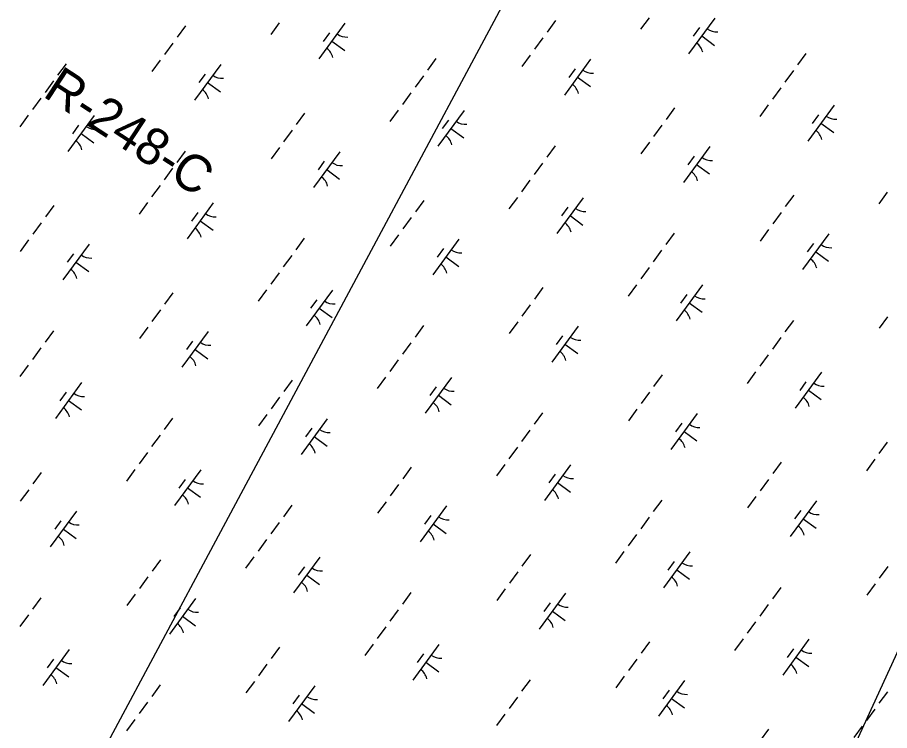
# Model space of a CAD drawing. Extents: x 3905714 to 3926767, y 183354 to 205755.
# Drawn here: x 3917054 to 3918037, y 190163 to 190967 of the extents above; entities that cross this region are included whole.
import ezdxf

# ---------------------------------------------------------------- set-up
doc = ezdxf.new("R2010")
doc.units = 0
for name, color, linetype in [('V-RIVR-RANG-IDEN', 7, 'Continuous'), ('V-UTIL-LINE', 7, 'Continuous'), ('V-WETL-SWMP', 7, 'Continuous')]:
    doc.layers.add(name, color=color, linetype=linetype)

msp = doc.modelspace()

# ---------------------------------------------------------------- linework, layer by layer
at = {"layer": 'V-UTIL-LINE'}
for points in [[(3922094.67, 198742.56), (3921080.02, 197477.61), (3915734.79, 187496.67)], [(3915141.88, 186857.82), (3915602.26, 187412.44), (3917208.62, 188427.22), (3918201.85, 190592.37), (3918499.52, 191341.67), (3918705.19, 192156.56), (3920335.23, 195367.27), (3921815.24, 198099.69), (3922187.19, 198661.56)]]:
    msp.add_lwpolyline(points, dxfattribs=at)
at = {"layer": 'V-WETL-SWMP'}
for p, q in [((3917349.03, 190960.6), (3917339.57, 190947.69)), ((3917423.21, 190960.27), (3917393.66, 190919.93)), ((3917660.29, 190963.13), (3917650.84, 190950.22)), ((3917765.7, 190966.42), (3917756.25, 190953.51)), ((3917839.89, 190966.09), (3917810.34, 190925.76)), ((3917243.62, 190957.3), (3917234.16, 190944.4)), ((3917405.76, 190949.5), (3917398.67, 190939.82)), ((3917822.43, 190955.33), (3917815.34, 190945.65)), ((3917408.44, 190940.1), (3917422.96, 190929.46)), ((3917646.11, 190943.77), (3917636.65, 190930.86)), ((3917825.11, 190945.93), (3917839.63, 190935.29)), ((3917229.43, 190937.94), (3917219.98, 190925.04)), ((3917525.76, 190920.37), (3917516.31, 190907.46)), ((3917631.92, 190924.41), (3917622.47, 190911.5)), ((3917699.93, 190919.58), (3917670.38, 190879.24)), ((3917942.44, 190926.2), (3917932.98, 190913.29)), ((3917109.09, 190914.55), (3917099.63, 190901.64)), ((3917215.25, 190918.58), (3917205.79, 190905.68)), ((3917283.26, 190913.75), (3917253.71, 190873.42)), ((3917265.81, 190902.99), (3917258.71, 190893.31)), ((3917511.58, 190901.01), (3917502.12, 190888.1)), ((3917682.48, 190908.81), (3917675.39, 190899.13)), ((3917928.25, 190906.84), (3917918.8, 190893.93)), ((3917094.9, 190895.19), (3917085.45, 190882.28)), ((3917268.48, 190893.59), (3917283, 190882.95)), ((3917685.16, 190899.41), (3917699.68, 190888.77)), ((3917497.39, 190881.65), (3917487.94, 190868.74)), ((3917914.07, 190887.48), (3917904.61, 190874.57)), ((3917080.72, 190875.83), (3917071.26, 190862.92)), ((3917483.21, 190862.29), (3917473.75, 190849.38)), ((3917557.39, 190861.96), (3917527.84, 190821.63)), ((3917794.47, 190864.82), (3917785.02, 190851.92)), ((3917899.88, 190868.12), (3917890.43, 190855.21)), ((3917974.07, 190867.79), (3917944.52, 190827.45)), ((3917066.54, 190856.47), (3917057.08, 190843.56)), ((3917140.72, 190856.14), (3917111.17, 190815.8)), ((3917377.8, 190859), (3917368.34, 190846.09)), ((3917539.94, 190851.2), (3917532.85, 190841.52)), ((3917956.61, 190857.02), (3917949.52, 190847.34)), ((3917123.27, 190845.37), (3917116.17, 190835.69)), ((3917542.62, 190841.8), (3917557.14, 190831.16)), ((3917780.29, 190845.46), (3917770.83, 190832.56)), ((3917959.29, 190847.62), (3917973.81, 190836.98)), ((3917125.94, 190835.97), (3917140.46, 190825.33)), ((3917363.61, 190839.64), (3917354.16, 190826.73)), ((3917659.94, 190822.06), (3917650.49, 190809.16)), ((3917766.1, 190826.1), (3917756.65, 190813.2)), ((3917834.11, 190821.27), (3917804.56, 190780.94)), ((3917243.27, 190816.24), (3917233.81, 190803.33)), ((3917349.43, 190820.28), (3917339.97, 190807.37)), ((3917417.44, 190815.45), (3917387.89, 190775.11)), ((3917399.99, 190804.68), (3917392.89, 190795)), ((3917645.76, 190802.7), (3917636.3, 190789.8)), ((3917816.66, 190810.51), (3917809.57, 190800.83)), ((3917229.08, 190796.88), (3917219.63, 190783.97)), ((3917402.66, 190795.28), (3917417.18, 190784.64)), ((3917819.34, 190801.11), (3917833.86, 190790.47)), ((3917631.57, 190783.34), (3917622.12, 190770.44)), ((3917214.9, 190777.52), (3917205.44, 190764.61)), ((3917617.39, 190763.98), (3917607.93, 190751.08)), ((3917691.57, 190763.66), (3917662.02, 190723.32)), ((3917928.65, 190766.52), (3917919.19, 190753.61)), ((3918034.06, 190769.81), (3918024.61, 190756.9)), ((3917095.3, 190754.87), (3917085.85, 190741.96)), ((3917200.72, 190758.16), (3917191.26, 190745.25)), ((3917274.9, 190757.83), (3917245.35, 190717.5)), ((3917511.98, 190760.69), (3917502.52, 190747.79)), ((3917674.12, 190752.89), (3917667.03, 190743.21)), ((3917257.45, 190747.06), (3917250.35, 190737.38)), ((3917676.8, 190743.49), (3917691.32, 190732.85)), ((3917914.47, 190747.16), (3917905.01, 190734.25)), ((3917081.12, 190735.51), (3917071.66, 190722.6)), ((3917260.12, 190737.66), (3917274.64, 190727.03)), ((3917497.79, 190741.33), (3917488.34, 190728.43)), ((3917794.12, 190723.76), (3917784.66, 190710.85)), ((3917900.28, 190727.8), (3917890.83, 190714.89)), ((3917968.29, 190722.97), (3917938.74, 190682.63)), ((3917066.94, 190716.15), (3917057.48, 190703.24)), ((3917377.45, 190717.93), (3917367.99, 190705.03)), ((3917483.61, 190721.97), (3917474.15, 190709.07)), ((3917551.62, 190717.14), (3917522.07, 190676.81)), ((3917134.94, 190711.32), (3917105.39, 190670.98)), ((3917534.16, 190706.37), (3917527.07, 190696.69)), ((3917779.94, 190704.4), (3917770.48, 190691.49)), ((3917950.84, 190712.2), (3917943.75, 190702.52)), ((3917117.49, 190700.55), (3917110.4, 190690.87)), ((3917363.26, 190698.57), (3917353.81, 190685.67)), ((3917536.84, 190696.97), (3917551.36, 190686.34)), ((3917953.52, 190702.8), (3917968.04, 190692.16)), ((3917120.17, 190691.15), (3917134.69, 190680.51)), ((3917765.75, 190685.04), (3917756.3, 190672.13)), ((3917349.08, 190679.21), (3917339.62, 190666.31)), ((3917751.57, 190665.68), (3917742.11, 190652.77)), ((3917825.75, 190665.35), (3917796.2, 190625.02)), ((3917229.48, 190656.56), (3917220.03, 190643.66)), ((3917334.9, 190659.85), (3917325.44, 190646.95)), ((3917409.08, 190659.53), (3917379.53, 190619.19)), ((3917646.16, 190662.39), (3917636.7, 190649.48)), ((3917808.3, 190654.58), (3917801.21, 190644.9)), ((3917391.63, 190648.76), (3917384.53, 190639.08)), ((3917810.98, 190645.18), (3917825.5, 190634.55)), ((3917215.3, 190637.2), (3917205.84, 190624.3)), ((3917394.3, 190639.36), (3917408.82, 190628.72)), ((3917631.97, 190643.03), (3917622.52, 190630.12)), ((3917928.3, 190625.45), (3917918.84, 190612.55)), ((3918034.46, 190629.49), (3918025.01, 190616.59)), ((3917201.12, 190617.84), (3917191.66, 190604.94)), ((3917511.63, 190619.63), (3917502.17, 190606.72)), ((3917617.79, 190623.67), (3917608.33, 190610.76)), ((3917685.8, 190618.84), (3917656.25, 190578.5)), ((3917094.95, 190613.8), (3917085.5, 190600.9)), ((3917269.12, 190613.01), (3917239.57, 190572.68)), ((3917668.34, 190608.07), (3917661.25, 190598.39)), ((3917914.12, 190606.09), (3917904.66, 190593.19)), ((3917251.67, 190602.24), (3917244.58, 190592.56)), ((3917497.44, 190600.27), (3917487.99, 190587.36)), ((3917671.02, 190598.67), (3917685.54, 190588.03)), ((3917080.77, 190594.44), (3917071.31, 190581.54)), ((3917254.35, 190592.84), (3917268.87, 190582.21)), ((3917899.93, 190586.73), (3917890.48, 190573.83)), ((3917483.26, 190580.91), (3917473.8, 190568)), ((3917066.59, 190575.08), (3917057.13, 190562.18)), ((3917885.75, 190567.37), (3917876.29, 190554.47)), ((3917959.93, 190567.04), (3917930.38, 190526.71)), ((3917363.66, 190558.26), (3917354.21, 190545.35)), ((3917469.07, 190561.55), (3917459.62, 190548.64)), ((3917543.26, 190561.22), (3917513.71, 190520.89)), ((3917780.34, 190564.08), (3917770.88, 190551.17)), ((3917942.48, 190556.28), (3917935.39, 190546.6)), ((3917126.58, 190555.39), (3917097.03, 190515.06)), ((3917525.81, 190550.45), (3917518.71, 190540.77)), ((3917945.16, 190546.88), (3917959.68, 190536.24)), ((3917109.13, 190544.63), (3917102.04, 190534.95)), ((3917349.48, 190538.9), (3917340.02, 190525.99)), ((3917528.48, 190541.05), (3917543, 190530.41)), ((3917766.15, 190544.72), (3917756.7, 190531.81)), ((3917111.81, 190535.23), (3917126.33, 190524.59)), ((3917335.29, 190519.54), (3917325.84, 190506.63)), ((3917645.81, 190521.32), (3917636.35, 190508.42)), ((3917751.97, 190525.36), (3917742.51, 190512.45)), ((3917819.98, 190520.53), (3917790.43, 190480.2)), ((3917229.13, 190515.5), (3917219.68, 190502.59)), ((3917403.3, 190514.7), (3917373.75, 190474.37)), ((3917802.52, 190509.76), (3917795.43, 190500.08)), ((3917385.85, 190503.94), (3917378.76, 190494.26)), ((3917631.62, 190501.96), (3917622.17, 190489.06)), ((3917805.2, 190500.36), (3917819.72, 190489.72)), ((3917214.95, 190496.14), (3917205.49, 190483.23)), ((3917388.53, 190494.54), (3917403.05, 190483.9)), ((3918034.11, 190488.43), (3918024.66, 190475.52)), ((3917617.44, 190482.6), (3917607.98, 190469.7)), ((3917200.76, 190476.78), (3917191.31, 190463.87)), ((3918019.93, 190469.07), (3918010.47, 190456.16)), ((3917497.84, 190459.95), (3917488.39, 190447.04)), ((3917603.25, 190463.24), (3917593.8, 190450.34)), ((3917677.44, 190462.91), (3917647.89, 190422.58)), ((3917914.52, 190465.78), (3917905.06, 190452.87)), ((3917081.17, 190454.12), (3917071.71, 190441.22)), ((3917186.58, 190457.42), (3917177.12, 190444.51)), ((3917260.76, 190457.09), (3917231.21, 190416.76)), ((3917659.98, 190452.15), (3917652.89, 190442.47)), ((3917243.31, 190446.32), (3917236.22, 190436.64)), ((3917483.66, 190440.59), (3917474.2, 190427.68)), ((3917662.66, 190442.75), (3917677.18, 190432.11)), ((3917900.33, 190446.42), (3917890.88, 190433.51)), ((3917066.98, 190434.76), (3917057.53, 190421.86)), ((3917245.99, 190436.92), (3917260.51, 190426.28)), ((3917469.47, 190421.23), (3917460.02, 190408.32)), ((3917779.99, 190423.02), (3917770.53, 190410.11)), ((3917886.15, 190427.06), (3917876.69, 190414.15)), ((3917954.16, 190422.22), (3917924.61, 190381.89)), ((3917120.81, 190410.57), (3917091.26, 190370.24)), ((3917363.31, 190417.19), (3917353.86, 190404.28)), ((3917537.48, 190416.4), (3917507.93, 190376.07)), ((3917936.7, 190411.46), (3917929.61, 190401.78)), ((3917103.36, 190399.81), (3917096.26, 190390.13)), ((3917520.03, 190405.63), (3917512.94, 190395.95)), ((3917765.8, 190403.66), (3917756.35, 190390.75)), ((3917939.38, 190402.06), (3917953.9, 190391.42)), ((3917106.03, 190390.41), (3917120.55, 190379.77)), ((3917349.13, 190397.83), (3917339.67, 190384.92)), ((3917522.71, 190396.23), (3917537.23, 190385.59)), ((3917751.62, 190384.3), (3917742.16, 190371.39)), ((3917334.94, 190378.47), (3917325.49, 190365.56)), ((3917632.02, 190361.64), (3917622.57, 190348.74)), ((3917737.43, 190364.94), (3917727.98, 190352.03)), ((3917811.62, 190364.61), (3917782.07, 190324.27)), ((3917215.35, 190355.82), (3917205.89, 190342.91)), ((3917320.76, 190359.11), (3917311.3, 190346.2)), ((3917394.94, 190358.78), (3917365.39, 190318.45)), ((3917794.16, 190353.84), (3917787.07, 190344.16)), ((3917377.49, 190348.02), (3917370.4, 190338.34)), ((3917617.84, 190342.28), (3917608.38, 190329.38)), ((3917796.84, 190344.44), (3917811.36, 190333.8)), ((3918034.51, 190348.11), (3918025.05, 190335.2)), ((3917201.16, 190336.46), (3917191.71, 190323.55)), ((3917380.17, 190338.62), (3917394.69, 190327.98)), ((3917603.65, 190322.92), (3917594.2, 190310.02)), ((3917914.16, 190324.71), (3917904.71, 190311.8)), ((3918020.33, 190328.75), (3918010.87, 190315.84)), ((3917080.82, 190313.06), (3917071.36, 190300.15)), ((3917186.98, 190317.1), (3917177.52, 190304.19)), ((3917254.99, 190312.27), (3917225.44, 190271.93)), ((3917497.49, 190318.89), (3917488.04, 190305.98)), ((3917671.66, 190318.09), (3917642.11, 190277.76)), ((3917237.54, 190301.5), (3917230.44, 190291.82)), ((3917654.21, 190307.33), (3917647.12, 190297.65)), ((3917899.98, 190305.35), (3917890.52, 190292.44)), ((3917066.63, 190293.7), (3917057.18, 190280.79)), ((3917240.21, 190292.1), (3917254.73, 190281.46)), ((3917483.31, 190299.53), (3917473.85, 190286.62)), ((3917656.89, 190297.93), (3917671.41, 190287.29)), ((3917885.8, 190285.99), (3917876.34, 190273.08)), ((3917469.12, 190280.16), (3917459.67, 190267.26)), ((3917766.2, 190263.34), (3917756.74, 190250.43)), ((3917871.61, 190266.63), (3917862.16, 190253.72)), ((3917945.8, 190266.3), (3917916.25, 190225.97)), ((3917112.45, 190254.65), (3917082.9, 190214.32)), ((3917349.53, 190257.51), (3917340.07, 190244.61)), ((3917454.94, 190260.8), (3917445.48, 190247.9)), ((3917529.12, 190260.48), (3917499.57, 190220.14)), ((3917928.34, 190255.54), (3917921.25, 190245.86)), ((3917095, 190243.88), (3917087.9, 190234.2)), ((3917511.67, 190249.71), (3917504.58, 190240.03)), ((3917752.02, 190243.98), (3917742.56, 190231.07)), ((3917931.02, 190246.14), (3917945.54, 190235.5)), ((3917097.67, 190234.48), (3917112.19, 190223.85)), ((3917335.34, 190238.15), (3917325.89, 190225.25)), ((3917514.35, 190240.31), (3917528.87, 190229.67)), ((3917737.83, 190224.62), (3917728.38, 190211.71)), ((3917215, 190214.75), (3917205.54, 190201.85)), ((3917321.16, 190218.79), (3917311.7, 190205.89)), ((3917389.17, 190213.96), (3917359.62, 190173.63)), ((3917631.67, 190220.58), (3917622.21, 190207.67)), ((3917805.84, 190219.79), (3917776.29, 190179.45)), ((3917371.72, 190203.19), (3917364.62, 190193.51)), ((3917788.39, 190209.02), (3917781.3, 190199.34)), ((3918034.16, 190207.04), (3918024.7, 190194.14)), ((3917200.81, 190195.39), (3917191.36, 190182.49)), ((3917374.39, 190193.79), (3917388.91, 190183.16)), ((3917617.49, 190201.22), (3917608.03, 190188.31)), ((3917791.07, 190199.62), (3917805.59, 190188.98)), ((3918019.98, 190187.68), (3918010.52, 190174.78)), ((3917186.63, 190176.03), (3917177.17, 190163.13)), ((3917603.3, 190181.86), (3917593.85, 190168.95)), ((3917900.38, 190165.03), (3917890.92, 190152.13)), ((3918005.79, 190168.32), (3917996.34, 190155.42))]:
    msp.add_line(p, q, dxfattribs=at)
for centre, start, end in [((3917841.63, 190968.07), 232.99998, 274.54364), ((3917424.95, 190962.24), 232.99998, 274.54364), ((3917392.31, 190917.68), 12.99998, 54.54364), ((3917808.98, 190923.51), 12.99998, 54.54364), ((3917285, 190915.73), 232.99998, 274.54364), ((3917701.67, 190921.55), 232.99998, 274.54364), ((3917669.02, 190876.99), 12.99998, 54.54364), ((3917252.35, 190871.16), 12.99998, 54.54364), ((3917975.81, 190869.76), 232.99998, 274.54364), ((3917142.46, 190858.11), 232.99998, 274.54364), ((3917559.13, 190863.94), 232.99998, 274.54364), ((3917526.49, 190819.37), 12.99998, 54.54364), ((3917943.16, 190825.2), 12.99998, 54.54364), ((3917109.81, 190813.55), 12.99998, 54.54364), ((3917419.18, 190817.42), 232.99998, 274.54364), ((3917835.85, 190823.25), 232.99998, 274.54364), ((3917803.2, 190778.68), 12.99998, 54.54364), ((3917386.53, 190772.86), 12.99998, 54.54364), ((3917276.64, 190759.81), 232.99998, 274.54364), ((3917693.31, 190765.63), 232.99998, 274.54364), ((3917660.66, 190721.07), 12.99998, 54.54364), ((3917243.99, 190715.24), 12.99998, 54.54364), ((3917553.36, 190719.12), 232.99998, 274.54364), ((3917970.03, 190724.94), 232.99998, 274.54364), ((3917136.69, 190713.29), 232.99998, 274.54364), ((3917937.38, 190680.38), 12.99998, 54.54364), ((3917520.71, 190674.55), 12.99998, 54.54364), ((3917104.04, 190668.73), 12.99998, 54.54364), ((3917410.82, 190661.5), 232.99998, 274.54364), ((3917827.49, 190667.33), 232.99998, 274.54364), ((3917794.84, 190622.76), 12.99998, 54.54364), ((3917378.17, 190616.94), 12.99998, 54.54364), ((3917687.54, 190620.81), 232.99998, 274.54364), ((3917270.86, 190614.98), 232.99998, 274.54364), ((3917654.89, 190576.25), 12.99998, 54.54364), ((3917238.22, 190570.42), 12.99998, 54.54364), ((3917545, 190563.19), 232.99998, 274.54364), ((3917961.67, 190569.02), 232.99998, 274.54364), ((3917128.33, 190557.37), 232.99998, 274.54364), ((3917929.02, 190524.46), 12.99998, 54.54364), ((3917095.68, 190512.81), 12.99998, 54.54364), ((3917512.35, 190518.63), 12.99998, 54.54364), ((3917821.72, 190522.5), 232.99998, 274.54364), ((3917405.04, 190516.68), 232.99998, 274.54364), ((3917789.07, 190477.94), 12.99998, 54.54364), ((3917372.4, 190472.12), 12.99998, 54.54364), ((3917679.18, 190464.89), 232.99998, 274.54364), ((3917262.5, 190459.06), 232.99998, 274.54364), ((3917229.86, 190414.5), 12.99998, 54.54364), ((3917646.53, 190420.33), 12.99998, 54.54364), ((3917955.9, 190424.2), 232.99998, 274.54364), ((3917539.22, 190418.37), 232.99998, 274.54364), ((3917122.55, 190412.55), 232.99998, 274.54364), ((3917923.25, 190379.64), 12.99998, 54.54364), ((3917089.9, 190367.98), 12.99998, 54.54364), ((3917506.57, 190373.81), 12.99998, 54.54364), ((3917813.36, 190366.58), 232.99998, 274.54364), ((3917396.68, 190360.76), 232.99998, 274.54364), ((3917364.04, 190316.19), 12.99998, 54.54364), ((3917780.71, 190322.02), 12.99998, 54.54364), ((3917673.4, 190320.07), 232.99998, 274.54364), ((3917256.73, 190314.24), 232.99998, 274.54364), ((3917224.08, 190269.68), 12.99998, 54.54364), ((3917640.75, 190275.5), 12.99998, 54.54364), ((3917947.54, 190268.28), 232.99998, 274.54364), ((3917114.19, 190256.63), 232.99998, 274.54364), ((3917530.86, 190262.45), 232.99998, 274.54364), ((3917498.21, 190217.89), 12.99998, 54.54364), ((3917914.89, 190223.71), 12.99998, 54.54364), ((3917081.54, 190212.06), 12.99998, 54.54364), ((3917807.58, 190221.76), 232.99998, 274.54364), ((3917390.91, 190215.94), 232.99998, 274.54364), ((3917358.26, 190171.37), 12.99998, 54.54364), ((3917774.93, 190177.2), 12.99998, 54.54364)]:
    msp.add_arc(centre, 17.62, start, end, dxfattribs=at)

# ---------------------------------------------------------------- texts
at = {"layer": 'V-RIVR-RANG-IDEN'}
msp.add_text('R-248-C', height=41.5, rotation=326.80643, dxfattribs=at).set_placement((3917081.68, 190878.55))

doc.saveas('drawing.dxf')
